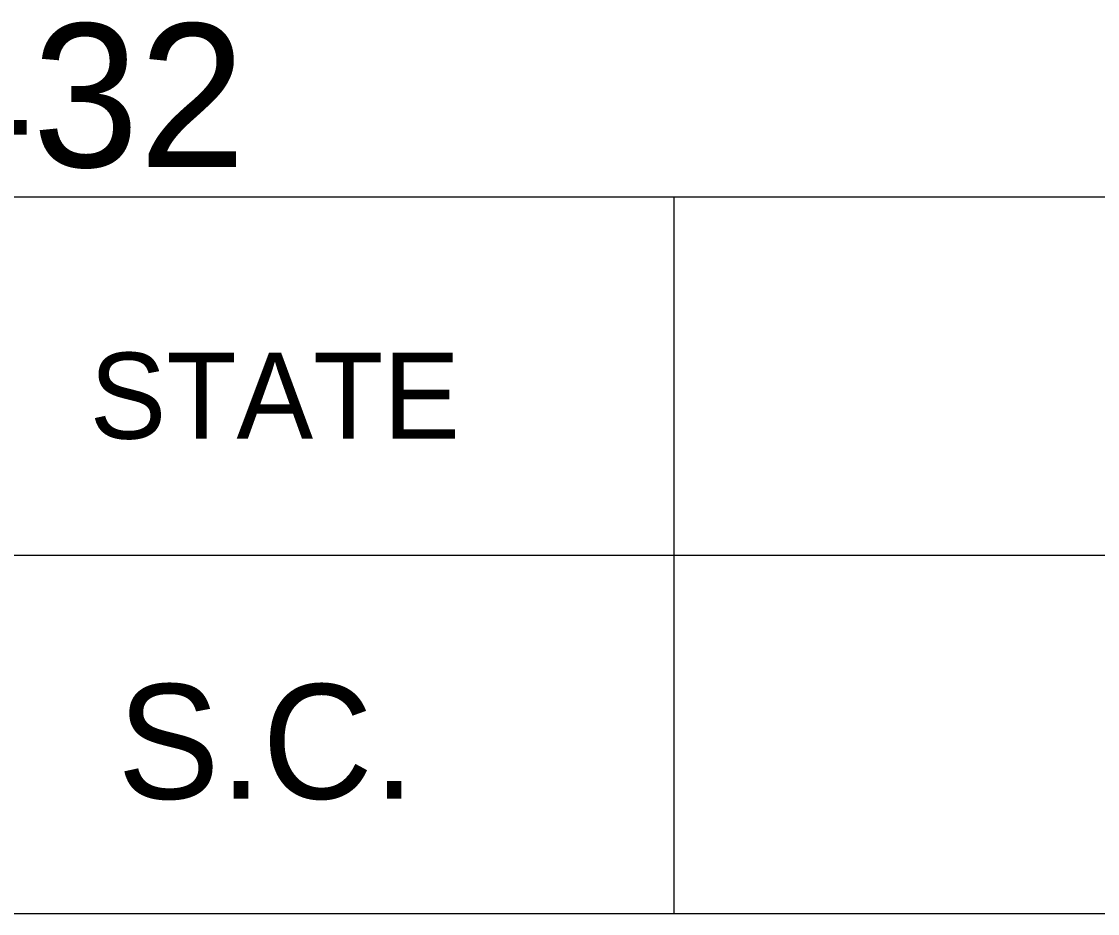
# Model space of a CAD drawing. Extents: x 1000 to 1162, y 999 to 8520.
# Drawn here: x 1136.81 to 1140.565, y 6275.046 to 6278.157 of the extents above; entities that cross this region are included whole.
import ezdxf

# ---------------------------------------------------------------- set-up
doc = ezdxf.new("R2010")
doc.units = 0
doc.layers.add('Level 20', color=7, linetype='Continuous')
doc.layers.add('Level 3', color=7, linetype='Continuous')

msp = doc.modelspace()

# ---------------------------------------------------------------- linework, layer by layer
at = {"layer": 'Level 3'}
for p, q in [((1133.055, 6277.5458), (1161.555, 6277.5458)), ((1133.055, 6277.5458), (1161.555, 6277.5458)), ((1133.055, 6277.5458), (1161.555, 6277.5458)), ((1133.055, 6277.5458), (1161.555, 6277.5458)), ((1133.055, 6277.5458), (1161.555, 6277.5458)), ((1133.055, 6277.5458), (1161.555, 6277.5458)), ((1133.055, 6277.5458), (1161.555, 6277.5458)), ((1133.055, 6277.5458), (1161.555, 6277.5458)), ((1133.055, 6277.5458), (1161.555, 6277.5458)), ((1133.055, 6277.5458), (1161.555, 6277.5458)), ((1133.055, 6277.5458), (1161.555, 6277.5458)), ((1133.055, 6277.5458), (1161.555, 6277.5458)), ((1133.055, 6277.5458), (1161.555, 6277.5458)), ((1133.055, 6277.5458), (1161.555, 6277.5458)), ((1133.055, 6277.5458), (1161.555, 6277.5458)), ((1133.055, 6277.5458), (1161.555, 6277.5458)), ((1133.055, 6277.5458), (1161.555, 6277.5458)), ((1133.055, 6277.5458), (1161.555, 6277.5458)), ((1133.055, 6277.5458), (1161.555, 6277.5458)), ((1133.055, 6277.5458), (1161.555, 6277.5458)), ((1133.055, 6277.5458), (1161.555, 6277.5458)), ((1133.055, 6277.5458), (1161.555, 6277.5458)), ((1133.055, 6277.5458), (1161.555, 6277.5458)), ((1133.055, 6277.5458), (1161.555, 6277.5458)), ((1133.055, 6277.5458), (1161.555, 6277.5458)), ((1133.055, 6277.5458), (1161.555, 6277.5458)), ((1133.055, 6277.5458), (1161.555, 6277.5458)), ((1133.055, 6277.5458), (1161.555, 6277.5458)), ((1133.055, 6277.5458), (1161.555, 6277.5458)), ((1133.055, 6277.5458), (1161.555, 6277.5458)), ((1133.055, 6277.5458), (1161.555, 6277.5458)), ((1133.055, 6277.5458), (1161.555, 6277.5458)), ((1133.055, 6277.5458), (1161.555, 6277.5458)), ((1133.055, 6277.5458), (1161.555, 6277.5458)), ((1133.055, 6277.5458), (1161.555, 6277.5458)), ((1133.055, 6277.5458), (1161.555, 6277.5458)), ((1133.055, 6277.5458), (1161.555, 6277.5458)), ((1133.055, 6277.5458), (1161.555, 6277.5458)), ((1133.055, 6277.5458), (1161.555, 6277.5458)), ((1133.055, 6277.5458), (1161.555, 6277.5458)), ((1133.055, 6277.5458), (1161.555, 6277.5458)), ((1133.055, 6277.5458), (1161.555, 6277.5458)), ((1133.055, 6277.5458), (1161.555, 6277.5458)), ((1133.055, 6277.5458), (1161.555, 6277.5458)), ((1139.0868, 6277.5458), (1139.0868, 6275.0458)), ((1139.0868, 6277.5458), (1139.0868, 6275.0458)), ((1139.0868, 6277.5458), (1139.0868, 6275.0458)), ((1139.0868, 6277.5458), (1139.0868, 6275.0458)), ((1139.0868, 6277.5458), (1139.0868, 6275.0458)), ((1139.0868, 6277.5458), (1139.0868, 6275.0458)), ((1139.0868, 6277.5458), (1139.0868, 6275.0458)), ((1139.0868, 6277.5458), (1139.0868, 6275.0458)), ((1139.0868, 6277.5458), (1139.0868, 6275.0458)), ((1139.0868, 6277.5458), (1139.0868, 6275.0458)), ((1139.0868, 6277.5458), (1139.0868, 6275.0458)), ((1139.0868, 6277.5458), (1139.0868, 6275.0458)), ((1139.0868, 6277.5458), (1139.0868, 6275.0458)), ((1139.0868, 6277.5458), (1139.0868, 6275.0458)), ((1139.0868, 6277.5458), (1139.0868, 6275.0458)), ((1139.0868, 6277.5458), (1139.0868, 6275.0458)), ((1139.0868, 6277.5458), (1139.0868, 6275.0458)), ((1139.0868, 6277.5458), (1139.0868, 6275.0458)), ((1139.0868, 6277.5458), (1139.0868, 6275.0458)), ((1139.0868, 6277.5458), (1139.0868, 6275.0458)), ((1139.0868, 6277.5458), (1139.0868, 6275.0458)), ((1139.0868, 6277.5458), (1139.0868, 6275.0458)), ((1139.0868, 6277.5458), (1139.0868, 6275.0458)), ((1139.0868, 6277.5458), (1139.0868, 6275.0458)), ((1139.0868, 6277.5458), (1139.0868, 6275.0458)), ((1139.0868, 6277.5458), (1139.0868, 6275.0458)), ((1139.0868, 6277.5458), (1139.0868, 6275.0458)), ((1139.0868, 6277.5458), (1139.0868, 6275.0458)), ((1139.0868, 6277.5458), (1139.0868, 6275.0458)), ((1139.0868, 6277.5458), (1139.0868, 6275.0458)), ((1139.0868, 6277.5458), (1139.0868, 6275.0458)), ((1139.0868, 6277.5458), (1139.0868, 6275.0458)), ((1139.0868, 6277.5458), (1139.0868, 6275.0458)), ((1139.0868, 6277.5458), (1139.0868, 6275.0458)), ((1139.0868, 6277.5458), (1139.0868, 6275.0458)), ((1139.0868, 6277.5458), (1139.0868, 6275.0458)), ((1139.0868, 6277.5458), (1139.0868, 6275.0458)), ((1139.0868, 6277.5458), (1139.0868, 6275.0458)), ((1139.0868, 6277.5458), (1139.0868, 6275.0458)), ((1139.0868, 6277.5458), (1139.0868, 6275.0458)), ((1139.0868, 6277.5458), (1139.0868, 6275.0458)), ((1139.0868, 6277.5458), (1139.0868, 6275.0458)), ((1139.0868, 6277.5458), (1139.0868, 6275.0458)), ((1139.0868, 6277.5458), (1139.0868, 6275.0458)), ((1133.055, 6276.2958), (1161.555, 6276.2958)), ((1133.055, 6276.2958), (1161.555, 6276.2958)), ((1133.055, 6276.2958), (1161.555, 6276.2958)), ((1133.055, 6276.2958), (1161.555, 6276.2958)), ((1133.055, 6276.2958), (1161.555, 6276.2958)), ((1133.055, 6276.2958), (1161.555, 6276.2958)), ((1133.055, 6276.2958), (1161.555, 6276.2958)), ((1133.055, 6276.2958), (1161.555, 6276.2958)), ((1133.055, 6276.2958), (1161.555, 6276.2958)), ((1133.055, 6276.2958), (1161.555, 6276.2958)), ((1133.055, 6276.2958), (1161.555, 6276.2958)), ((1133.055, 6276.2958), (1161.555, 6276.2958)), ((1133.055, 6276.2958), (1161.555, 6276.2958)), ((1133.055, 6276.2958), (1161.555, 6276.2958)), ((1133.055, 6276.2958), (1161.555, 6276.2958)), ((1133.055, 6276.2958), (1161.555, 6276.2958)), ((1133.055, 6276.2958), (1161.555, 6276.2958)), ((1133.055, 6276.2958), (1161.555, 6276.2958)), ((1133.055, 6276.2958), (1161.555, 6276.2958)), ((1133.055, 6276.2958), (1161.555, 6276.2958)), ((1133.055, 6276.2958), (1161.555, 6276.2958)), ((1133.055, 6276.2958), (1161.555, 6276.2958)), ((1133.055, 6276.2958), (1161.555, 6276.2958)), ((1133.055, 6276.2958), (1161.555, 6276.2958)), ((1133.055, 6276.2958), (1161.555, 6276.2958)), ((1133.055, 6276.2958), (1161.555, 6276.2958)), ((1133.055, 6276.2958), (1161.555, 6276.2958)), ((1133.055, 6276.2958), (1161.555, 6276.2958)), ((1133.055, 6276.2958), (1161.555, 6276.2958)), ((1133.055, 6276.2958), (1161.555, 6276.2958)), ((1133.055, 6276.2958), (1161.555, 6276.2958)), ((1133.055, 6276.2958), (1161.555, 6276.2958)), ((1133.055, 6276.2958), (1161.555, 6276.2958)), ((1133.055, 6276.2958), (1161.555, 6276.2958)), ((1133.055, 6276.2958), (1161.555, 6276.2958)), ((1133.055, 6276.2958), (1161.555, 6276.2958)), ((1133.055, 6276.2958), (1161.555, 6276.2958)), ((1133.055, 6276.2958), (1161.555, 6276.2958)), ((1133.055, 6276.2958), (1161.555, 6276.2958)), ((1133.055, 6276.2958), (1161.555, 6276.2958)), ((1133.055, 6276.2958), (1161.555, 6276.2958)), ((1133.055, 6276.2958), (1161.555, 6276.2958)), ((1133.055, 6276.2958), (1161.555, 6276.2958)), ((1133.055, 6276.2958), (1161.555, 6276.2958)), ((1133.055, 6275.0458), (1161.555, 6275.0458)), ((1133.055, 6275.0458), (1161.555, 6275.0458)), ((1133.055, 6275.0458), (1161.555, 6275.0458)), ((1133.055, 6275.0458), (1161.555, 6275.0458)), ((1133.055, 6275.0458), (1161.555, 6275.0458)), ((1133.055, 6275.0458), (1161.555, 6275.0458)), ((1133.055, 6275.0458), (1161.555, 6275.0458)), ((1133.055, 6275.0458), (1161.555, 6275.0458)), ((1133.055, 6275.0458), (1161.555, 6275.0458)), ((1133.055, 6275.0458), (1161.555, 6275.0458)), ((1133.055, 6275.0458), (1161.555, 6275.0458)), ((1133.055, 6275.0458), (1161.555, 6275.0458)), ((1133.055, 6275.0458), (1161.555, 6275.0458)), ((1133.055, 6275.0458), (1161.555, 6275.0458)), ((1133.055, 6275.0458), (1161.555, 6275.0458)), ((1133.055, 6275.0458), (1161.555, 6275.0458)), ((1133.055, 6275.0458), (1161.555, 6275.0458)), ((1133.055, 6275.0458), (1161.555, 6275.0458)), ((1133.055, 6275.0458), (1161.555, 6275.0458)), ((1133.055, 6275.0458), (1161.555, 6275.0458)), ((1133.055, 6275.0458), (1161.555, 6275.0458)), ((1133.055, 6275.0458), (1161.555, 6275.0458)), ((1133.055, 6275.0458), (1161.555, 6275.0458)), ((1133.055, 6275.0458), (1161.555, 6275.0458)), ((1133.055, 6275.0458), (1161.555, 6275.0458)), ((1133.055, 6275.0458), (1161.555, 6275.0458)), ((1133.055, 6275.0458), (1161.555, 6275.0458)), ((1133.055, 6275.0458), (1161.555, 6275.0458)), ((1133.055, 6275.0458), (1161.555, 6275.0458)), ((1133.055, 6275.0458), (1161.555, 6275.0458)), ((1133.055, 6275.0458), (1161.555, 6275.0458)), ((1133.055, 6275.0458), (1161.555, 6275.0458)), ((1133.055, 6275.0458), (1161.555, 6275.0458)), ((1133.055, 6275.0458), (1161.555, 6275.0458)), ((1133.055, 6275.0458), (1161.555, 6275.0458)), ((1133.055, 6275.0458), (1161.555, 6275.0458)), ((1133.055, 6275.0458), (1161.555, 6275.0458)), ((1133.055, 6275.0458), (1161.555, 6275.0458)), ((1133.055, 6275.0458), (1161.555, 6275.0458)), ((1133.055, 6275.0458), (1161.555, 6275.0458)), ((1133.055, 6275.0458), (1161.555, 6275.0458)), ((1133.055, 6275.0458), (1161.555, 6275.0458)), ((1133.055, 6275.0458), (1161.555, 6275.0458)), ((1133.055, 6275.0458), (1161.555, 6275.0458))]:
    msp.add_line(p, q, dxfattribs=at)

# ---------------------------------------------------------------- texts
at = {"layer": 'Level 20'}
msp.add_text('PIN NO. 26432', height=0.5, dxfattribs=at).set_placement((1133.0578, 6277.65))
at = {"layer": 'Level 3'}
for s, height, p in [('STATE', 0.3, (1137.0478, 6276.7021)), ('STATE', 0.3, (1137.0478, 6276.7021)), ('STATE', 0.3, (1137.0478, 6276.7021)), ('STATE', 0.3, (1137.0478, 6276.7021)), ('STATE', 0.3, (1137.0478, 6276.7021)), ('STATE', 0.3, (1137.0478, 6276.7021)), ('STATE', 0.3, (1137.0478, 6276.7021)), ('STATE', 0.3, (1137.0478, 6276.7021)), ('STATE', 0.3, (1137.0478, 6276.7021)), ('STATE', 0.3, (1137.0478, 6276.7021)), ('STATE', 0.3, (1137.0478, 6276.7021)), ('STATE', 0.3, (1137.0478, 6276.7021)), ('STATE', 0.3, (1137.0478, 6276.7021)), ('STATE', 0.3, (1137.0478, 6276.7021)), ('STATE', 0.3, (1137.0478, 6276.7021)), ('STATE', 0.3, (1137.0478, 6276.7021)), ('STATE', 0.3, (1137.0478, 6276.7021)), ('STATE', 0.3, (1137.0478, 6276.7021)), ('STATE', 0.3, (1137.0478, 6276.7021)), ('STATE', 0.3, (1137.0478, 6276.7021)), ('STATE', 0.3, (1137.0478, 6276.7021)), ('STATE', 0.3, (1137.0478, 6276.7021)), ('STATE', 0.3, (1137.0478, 6276.7021)), ('STATE', 0.3, (1137.0478, 6276.7021)), ('STATE', 0.3, (1137.0478, 6276.7021)), ('STATE', 0.3, (1137.0478, 6276.7021)), ('STATE', 0.3, (1137.0478, 6276.7021)), ('STATE', 0.3, (1137.0478, 6276.7021)), ('STATE', 0.3, (1137.0478, 6276.7021)), ('STATE', 0.3, (1137.0478, 6276.7021)), ('STATE', 0.3, (1137.0478, 6276.7021)), ('STATE', 0.3, (1137.0478, 6276.7021)), ('STATE', 0.3, (1137.0478, 6276.7021)), ('STATE', 0.3, (1137.0478, 6276.7021)), ('STATE', 0.3, (1137.0478, 6276.7021)), ('STATE', 0.3, (1137.0478, 6276.7021)), ('STATE', 0.3, (1137.0478, 6276.7021)), ('STATE', 0.3, (1137.0478, 6276.7021)), ('STATE', 0.3, (1137.0478, 6276.7021)), ('STATE', 0.3, (1137.0478, 6276.7021)), ('STATE', 0.3, (1137.0478, 6276.7021)), ('STATE', 0.3, (1137.0478, 6276.7021)), ('STATE', 0.3, (1137.0478, 6276.7021)), ('STATE', 0.3, (1137.0478, 6276.7021)), ('S.C.', 0.39999, (1137.1448, 6275.4458)), ('S.C.', 0.39999, (1137.1448, 6275.4458)), ('S.C.', 0.39999, (1137.1448, 6275.4458)), ('S.C.', 0.39999, (1137.1448, 6275.4458)), ('S.C.', 0.39999, (1137.1448, 6275.4458)), ('S.C.', 0.39999, (1137.1448, 6275.4458)), ('S.C.', 0.39999, (1137.1448, 6275.4458)), ('S.C.', 0.39999, (1137.1448, 6275.4458)), ('S.C.', 0.39999, (1137.1448, 6275.4458)), ('S.C.', 0.39999, (1137.1448, 6275.4458)), ('S.C.', 0.39999, (1137.1448, 6275.4458)), ('S.C.', 0.39999, (1137.1448, 6275.4458)), ('S.C.', 0.39999, (1137.1448, 6275.4458)), ('S.C.', 0.39999, (1137.1448, 6275.4458)), ('S.C.', 0.39999, (1137.1448, 6275.4458)), ('S.C.', 0.39999, (1137.1448, 6275.4458)), ('S.C.', 0.39999, (1137.1448, 6275.4458)), ('S.C.', 0.39999, (1137.1448, 6275.4458)), ('S.C.', 0.39999, (1137.1448, 6275.4458)), ('S.C.', 0.39999, (1137.1448, 6275.4458)), ('S.C.', 0.39999, (1137.1448, 6275.4458)), ('S.C.', 0.39999, (1137.1448, 6275.4458)), ('S.C.', 0.39999, (1137.1448, 6275.4458)), ('S.C.', 0.39999, (1137.1448, 6275.4458)), ('S.C.', 0.39999, (1137.1448, 6275.4458)), ('S.C.', 0.39999, (1137.1448, 6275.4458)), ('S.C.', 0.39999, (1137.1448, 6275.4458)), ('S.C.', 0.39999, (1137.1448, 6275.4458)), ('S.C.', 0.39999, (1137.1448, 6275.4458)), ('S.C.', 0.39999, (1137.1448, 6275.4458)), ('S.C.', 0.39999, (1137.1448, 6275.4458)), ('S.C.', 0.39999, (1137.1448, 6275.4458)), ('S.C.', 0.39999, (1137.1448, 6275.4458)), ('S.C.', 0.39999, (1137.1448, 6275.4458)), ('S.C.', 0.39999, (1137.1448, 6275.4458)), ('S.C.', 0.39999, (1137.1448, 6275.4458)), ('S.C.', 0.39999, (1137.1448, 6275.4458)), ('S.C.', 0.39999, (1137.1448, 6275.4458)), ('S.C.', 0.39999, (1137.1448, 6275.4458)), ('S.C.', 0.39999, (1137.1448, 6275.4458)), ('S.C.', 0.39999, (1137.1448, 6275.4458)), ('S.C.', 0.39999, (1137.1448, 6275.4458)), ('S.C.', 0.39999, (1137.1448, 6275.4458)), ('S.C.', 0.39999, (1137.1448, 6275.4458))]:
    msp.add_text(s, height=height, dxfattribs=at).set_placement(p)

doc.saveas('drawing.dxf')
